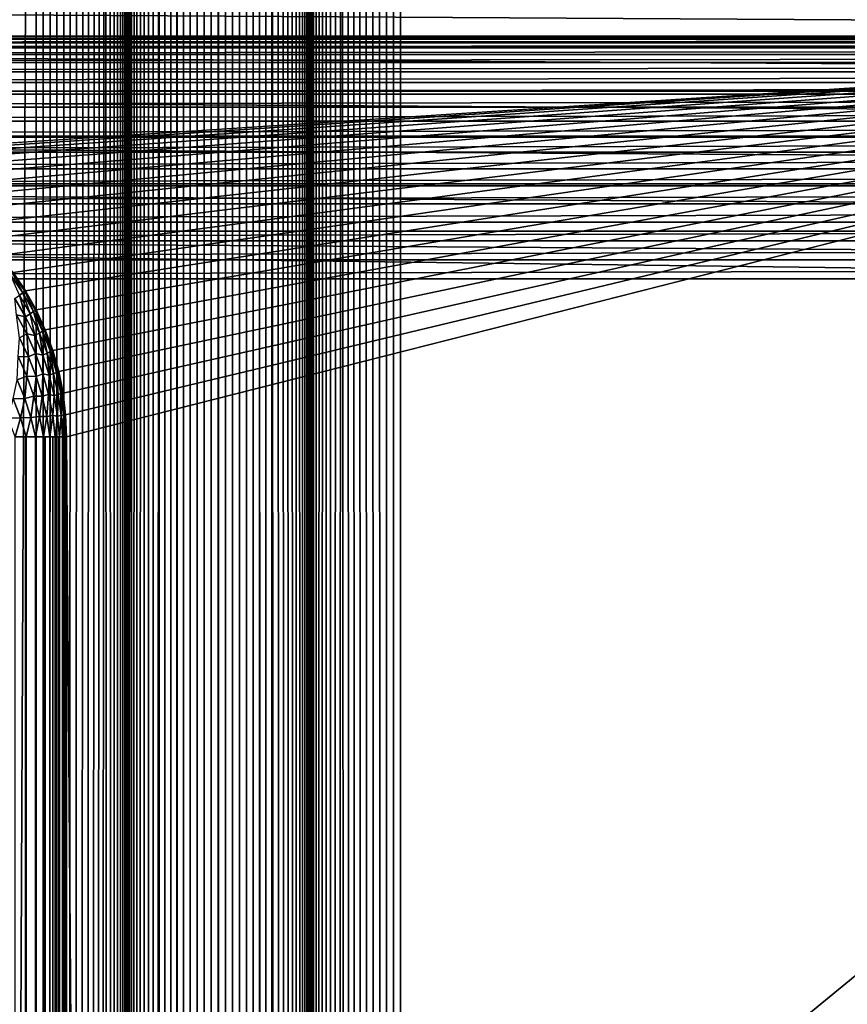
# Model space of a CAD drawing. Extents: x -226 to 226, y -900 to 900.
# Tile 538 of 656: x -89.39 to -82.57, y 872.03 to 880.13. Entities that reach past the tile are written whole.
import ezdxf

# ---------------------------------------------------------------- set-up
doc = ezdxf.new("R2010")
doc.units = 0
doc.header["$LTSCALE"] = 65.185185
for name, color, linetype in [('233', 7, 'CONTINUOUS'), ('234', 7, 'CONTINUOUS'), ('235', 7, 'CONTINUOUS'), ('241', 7, 'CONTINUOUS'), ('242', 7, 'CONTINUOUS'), ('285', 7, 'CONTINUOUS'), ('293', 7, 'CONTINUOUS'), ('321', 7, 'CONTINUOUS'), ('322', 7, 'CONTINUOUS'), ('363', 7, 'CONTINUOUS'), ('371', 7, 'CONTINUOUS'), ('372', 7, 'CONTINUOUS'), ('373', 7, 'CONTINUOUS'), ('374', 7, 'CONTINUOUS'), ('375', 7, 'CONTINUOUS'), ('376', 7, 'CONTINUOUS'), ('377', 7, 'CONTINUOUS')]:
    doc.layers.add(name, color=color, linetype=linetype)

msp = doc.modelspace()

# ---------------------------------------------------------------- linework, layer by layer
at = {"layer": '233', "color": 7, "linetype": 'CONTINUOUS'}
for points in [[(-76, 880), (-181.5, 880), (-106, 880, -23.3), (-76, 880)], [(-75.5, 880, -27.8), (-76, 880), (-106, 880, -23.3), (-75.5, 880, -27.8)], [(-106, 880, -27.8), (-75.5, 880, -27.8), (-106, 880, -23.3), (-106, 880, -27.8)]]:
    msp.add_3dface(points, dxfattribs=at)
at = {"layer": '234', "color": 7, "linetype": 'CONTINUOUS'}
for points in [[(-45, 880, -27.8), (-75.5, 880, -27.8), (-106, 879.9938, -27.9569), (-45, 880, -27.8)], [(-45, 880, -27.8), (-106, 879.9938, -27.9569), (-45, 879.9938, -27.9569), (-45, 880, -27.8)], [(-75.5, 880, -27.8), (-106, 880, -27.8), (-106, 879.9938, -27.9569), (-75.5, 880, -27.8)], [(-106, 879.9938, -27.9569), (-106, 879.9754, -28.1129), (-45, 879.9938, -27.9569), (-106, 879.9938, -27.9569)], [(-45, 879.9938, -27.9569), (-106, 879.9754, -28.1129), (-45, 879.9754, -28.1129), (-45, 879.9938, -27.9569)], [(-106, 879.9754, -28.1129), (-106, 879.9447, -28.2669), (-45, 879.9754, -28.1129), (-106, 879.9754, -28.1129)], [(-45, 879.9754, -28.1129), (-106, 879.9447, -28.2669), (-45, 879.9447, -28.2669), (-45, 879.9754, -28.1129)], [(-106, 879.9447, -28.2669), (-106, 879.9021, -28.418), (-45, 879.9447, -28.2669), (-106, 879.9447, -28.2669)], [(-45, 879.9447, -28.2669), (-106, 879.9021, -28.418), (-45, 879.9021, -28.418), (-45, 879.9447, -28.2669)], [(-106, 879.9021, -28.418), (-106, 879.8478, -28.5654), (-45, 879.9021, -28.418), (-106, 879.9021, -28.418)], [(-45, 879.9021, -28.418), (-106, 879.8478, -28.5654), (-45, 879.8478, -28.5654), (-45, 879.9021, -28.418)], [(-106, 879.8478, -28.5654), (-106, 879.782, -28.708), (-45, 879.8478, -28.5654), (-106, 879.8478, -28.5654)], [(-45, 879.8478, -28.5654), (-106, 879.782, -28.708), (-45, 879.782, -28.708), (-45, 879.8478, -28.5654)], [(-106, 879.782, -28.708), (-106, 879.7053, -28.845), (-45, 879.782, -28.708), (-106, 879.782, -28.708)], [(-45, 879.782, -28.708), (-106, 879.7053, -28.845), (-45, 879.7053, -28.845), (-45, 879.782, -28.708)], [(-106, 879.7053, -28.845), (-106, 879.618, -28.9756), (-45, 879.7053, -28.845), (-106, 879.7053, -28.845)], [(-45, 879.7053, -28.845), (-106, 879.618, -28.9756), (-45, 879.618, -28.9756), (-45, 879.7053, -28.845)], [(-106, 879.618, -28.9756), (-106, 879.5208, -29.0989), (-45, 879.618, -28.9756), (-106, 879.618, -28.9756)], [(-45, 879.618, -28.9756), (-106, 879.5208, -29.0989), (-45, 879.5208, -29.0989), (-45, 879.618, -28.9756)], [(-106, 879.5208, -29.0989), (-106, 879.4142, -29.2142), (-45, 879.5208, -29.0989), (-106, 879.5208, -29.0989)], [(-45, 879.5208, -29.0989), (-106, 879.4142, -29.2142), (-45, 879.4142, -29.2142), (-45, 879.5208, -29.0989)], [(-106, 879.4142, -29.2142), (-106, 879.2989, -29.3208), (-45, 879.4142, -29.2142), (-106, 879.4142, -29.2142)], [(-45, 879.4142, -29.2142), (-106, 879.2989, -29.3208), (-45, 879.2989, -29.3208), (-45, 879.4142, -29.2142)], [(-106, 879.2989, -29.3208), (-106, 879.1756, -29.418), (-45, 879.2989, -29.3208), (-106, 879.2989, -29.3208)], [(-45, 879.2989, -29.3208), (-106, 879.1756, -29.418), (-45, 879.1756, -29.418), (-45, 879.2989, -29.3208)], [(-106, 879.1756, -29.418), (-106, 879.045, -29.5053), (-45, 879.1756, -29.418), (-106, 879.1756, -29.418)], [(-45, 879.1756, -29.418), (-106, 879.045, -29.5053), (-45, 879.045, -29.5053), (-45, 879.1756, -29.418)], [(-106, 879.045, -29.5053), (-106, 878.908, -29.582), (-45, 879.045, -29.5053), (-106, 879.045, -29.5053)], [(-45, 879.045, -29.5053), (-106, 878.908, -29.582), (-45, 878.908, -29.582), (-45, 879.045, -29.5053)], [(-106, 878.908, -29.582), (-106, 878.7654, -29.6478), (-45, 878.908, -29.582), (-106, 878.908, -29.582)], [(-45, 878.908, -29.582), (-106, 878.7654, -29.6478), (-45, 878.7654, -29.6478), (-45, 878.908, -29.582)], [(-106, 878.7654, -29.6478), (-106, 878.618, -29.7021), (-45, 878.7654, -29.6478), (-106, 878.7654, -29.6478)], [(-45, 878.7654, -29.6478), (-106, 878.618, -29.7021), (-45, 878.618, -29.7021), (-45, 878.7654, -29.6478)], [(-106, 878.618, -29.7021), (-106, 878.4669, -29.7447), (-45, 878.618, -29.7021), (-106, 878.618, -29.7021)], [(-45, 878.618, -29.7021), (-106, 878.4669, -29.7447), (-45, 878.4669, -29.7447), (-45, 878.618, -29.7021)], [(-106, 878.4669, -29.7447), (-106, 878.3129, -29.7754), (-45, 878.4669, -29.7447), (-106, 878.4669, -29.7447)], [(-45, 878.4669, -29.7447), (-106, 878.3129, -29.7754), (-45, 878.3129, -29.7754), (-45, 878.4669, -29.7447)], [(-106, 878.3129, -29.7754), (-106, 878.1569, -29.7938), (-45, 878.3129, -29.7754), (-106, 878.3129, -29.7754)], [(-45, 878.3129, -29.7754), (-106, 878.1569, -29.7938), (-45, 878.1569, -29.7938), (-45, 878.3129, -29.7754)], [(-106, 878, -29.8), (-75.5, 878, -29.8), (-45, 878.1569, -29.7938), (-106, 878, -29.8)], [(-106, 878.1569, -29.7938), (-106, 878, -29.8), (-45, 878.1569, -29.7938), (-106, 878.1569, -29.7938)]]:
    msp.add_3dface(points, dxfattribs=at)
at = {"layer": '235', "color": 7, "linetype": 'CONTINUOUS'}
for points in [[(-75.5, 878, -29.8), (-106, 878, -29.8), (-75.5, 853, -29.8), (-75.5, 878, -29.8)], [(-75.5, 853, -29.8), (-106, 878, -29.8), (-106, 853, -29.8), (-75.5, 853, -29.8)]]:
    msp.add_3dface(points, dxfattribs=at)
at = {"layer": '241', "color": 7, "linetype": 'CONTINUOUS'}
for points in [[(-75.5, 853, -32.8), (-106, 853, -32.8), (-75.5, 878, -32.8), (-75.5, 853, -32.8)], [(-75.5, 878, -32.8), (-106, 853, -32.8), (-106, 878, -32.8), (-75.5, 878, -32.8)]]:
    msp.add_3dface(points, dxfattribs=at)
at = {"layer": '242', "color": 7, "linetype": 'CONTINUOUS'}
for points in [[(-45, 880.27, -32.255), (-45, 879.9134, -32.4194), (-106, 880.27, -32.255), (-45, 880.27, -32.255)], [(-106, 880.27, -32.255), (-45, 879.9134, -32.4194), (-106, 879.9134, -32.4194), (-106, 880.27, -32.255)], [(-45, 879.9134, -32.4194), (-45, 879.5451, -32.5553), (-106, 879.9134, -32.4194), (-45, 879.9134, -32.4194)], [(-106, 879.9134, -32.4194), (-45, 879.5451, -32.5553), (-106, 879.5451, -32.5553), (-106, 879.9134, -32.4194)], [(-45, 879.5451, -32.5553), (-45, 879.1672, -32.6618), (-106, 879.5451, -32.5553), (-45, 879.5451, -32.5553)], [(-106, 879.5451, -32.5553), (-45, 879.1672, -32.6618), (-106, 879.1672, -32.6618), (-106, 879.5451, -32.5553)], [(-45, 879.1672, -32.6618), (-45, 878.7822, -32.7384), (-106, 879.1672, -32.6618), (-45, 879.1672, -32.6618)], [(-106, 879.1672, -32.6618), (-45, 878.7822, -32.7384), (-106, 878.7822, -32.7384), (-106, 879.1672, -32.6618)], [(-45, 878.7822, -32.7384), (-45, 878.3923, -32.7846), (-106, 878.7822, -32.7384), (-45, 878.7822, -32.7384)], [(-106, 878.7822, -32.7384), (-45, 878.3923, -32.7846), (-106, 878.3923, -32.7846), (-106, 878.7822, -32.7384)], [(-45, 878, -32.8), (-75.5, 878, -32.8), (-106, 878.3923, -32.7846), (-45, 878, -32.8)], [(-45, 878.3923, -32.7846), (-45, 878, -32.8), (-106, 878.3923, -32.7846), (-45, 878.3923, -32.7846)], [(-75.5, 878, -32.8), (-106, 878, -32.8), (-106, 878.3923, -32.7846), (-75.5, 878, -32.8)]]:
    msp.add_3dface(points, dxfattribs=at)
at = {"layer": '285', "color": 7, "linetype": 'CONTINUOUS'}
for points in [[(-89, 876.7), (-89, -876.7), (-89, 876.7, -22.7), (-89, 876.7)], [(-89, 876.7, -22.7), (-89, -876.7), (-89, 0, -22.7), (-89, 876.7, -22.7)]]:
    msp.add_3dface(points, dxfattribs=at)
at = {"layer": '293', "color": 7, "linetype": 'CONTINUOUS'}
for points in [[(-89.4393, 878.0519), (-89.3389, 877.9017), (-89.4393, 878.0519, -22.7), (-89.4393, 878.0519)], [(-89.4393, 878.0519, -22.7), (-89.3389, 877.9017), (-89.3389, 877.9017, -22.7), (-89.4393, 878.0519, -22.7)], [(-89.3389, 877.9017), (-89.2507, 877.7442), (-89.3389, 877.9017, -22.7), (-89.3389, 877.9017)], [(-89.3389, 877.9017, -22.7), (-89.2507, 877.7442), (-89.2507, 877.7442, -22.7), (-89.3389, 877.9017, -22.7)], [(-89.2507, 877.7442), (-89.1751, 877.5802), (-89.2507, 877.7442, -22.7), (-89.2507, 877.7442)], [(-89.2507, 877.7442, -22.7), (-89.1751, 877.5802), (-89.1751, 877.5802, -22.7), (-89.2507, 877.7442, -22.7)], [(-89.1751, 877.5802), (-89.1126, 877.4107), (-89.1751, 877.5802, -22.7), (-89.1751, 877.5802)], [(-89.1751, 877.5802, -22.7), (-89.1126, 877.4107), (-89.1126, 877.4107, -22.7), (-89.1751, 877.5802, -22.7)], [(-89.1126, 877.4107), (-89.0635, 877.2369), (-89.1126, 877.4107, -22.7), (-89.1126, 877.4107)], [(-89.1126, 877.4107, -22.7), (-89.0635, 877.2369), (-89.0635, 877.2369, -22.7), (-89.1126, 877.4107, -22.7)], [(-89.0635, 877.2369), (-89.0283, 877.0598), (-89.0635, 877.2369, -22.7), (-89.0635, 877.2369)], [(-89.0635, 877.2369, -22.7), (-89.0283, 877.0598), (-89.0283, 877.0598, -22.7), (-89.0635, 877.2369, -22.7)], [(-89.0283, 877.0598), (-89.0071, 876.8805), (-89.0283, 877.0598, -22.7), (-89.0283, 877.0598)], [(-89.0283, 877.0598, -22.7), (-89.0071, 876.8805), (-89.0071, 876.8805, -22.7), (-89.0283, 877.0598, -22.7)], [(-89.0071, 876.8805), (-89, 876.7), (-89.0071, 876.8805, -22.7), (-89.0071, 876.8805)], [(-89, 876.7), (-89, 876.7, -22.7), (-89.0071, 876.8805, -22.7), (-89, 876.7)]]:
    msp.add_3dface(points, dxfattribs=at)
at = {"layer": '321', "color": 7, "linetype": 'CONTINUOUS'}
for points in [[(-89.3389, 876.7, -23.9017), (-89.3876, -876.7, -23.9778), (-89.4233, 876.7, -24.0297), (-89.3389, 876.7, -23.9017)], [(-89.3845, -876.7, -23.9732), (-89.3876, -876.7, -23.9778), (-89.3389, 876.7, -23.9017), (-89.3845, -876.7, -23.9732)], [(-89.3389, -876.7, -23.9017), (-89.3845, -876.7, -23.9732), (-89.3389, 876.7, -23.9017), (-89.3389, -876.7, -23.9017)], [(-89.2933, -876.7, -23.8238), (-89.3389, -876.7, -23.9017), (-89.332, 876.7, -23.8904), (-89.2933, -876.7, -23.8238)], [(-89.332, 876.7, -23.8904), (-89.3389, -876.7, -23.9017), (-89.3389, 876.7, -23.9017), (-89.332, 876.7, -23.8904)], [(-89.2548, 876.7, -23.7522), (-89.2933, -876.7, -23.8238), (-89.332, 876.7, -23.8904), (-89.2548, 876.7, -23.7522)], [(-89.2507, -876.7, -23.7442), (-89.2933, -876.7, -23.8238), (-89.2507, 876.7, -23.7442), (-89.2507, -876.7, -23.7442)], [(-89.2507, 876.7, -23.7442), (-89.2933, -876.7, -23.8238), (-89.2548, 876.7, -23.7522), (-89.2507, 876.7, -23.7442)], [(-89.2113, -876.7, -23.6629), (-89.2507, -876.7, -23.7442), (-89.1903, 876.7, -23.616), (-89.2113, -876.7, -23.6629)], [(-89.1903, 876.7, -23.616), (-89.2507, -876.7, -23.7442), (-89.2507, 876.7, -23.7442), (-89.1903, 876.7, -23.616)], [(-89.1838, -876.7, -23.6009), (-89.2113, -876.7, -23.6629), (-89.1903, 876.7, -23.616), (-89.1838, -876.7, -23.6009)], [(-89.1751, 876.7, -23.5802), (-89.1838, -876.7, -23.6009), (-89.1903, 876.7, -23.616), (-89.1751, 876.7, -23.5802)], [(-89.1751, -876.7, -23.5802), (-89.1838, -876.7, -23.6009), (-89.1751, 876.7, -23.5802), (-89.1751, -876.7, -23.5802)], [(-89.1422, -876.7, -23.4961), (-89.1751, -876.7, -23.5802), (-89.1367, 876.7, -23.4812), (-89.1422, -876.7, -23.4961)], [(-89.1367, 876.7, -23.4812), (-89.1751, -876.7, -23.5802), (-89.1751, 876.7, -23.5802), (-89.1367, 876.7, -23.4812)], [(-89.1126, -876.7, -23.4107), (-89.1422, -876.7, -23.4961), (-89.1126, 876.7, -23.4107), (-89.1126, -876.7, -23.4107)], [(-89.1126, 876.7, -23.4107), (-89.1422, -876.7, -23.4961), (-89.1367, 876.7, -23.4812), (-89.1126, 876.7, -23.4107)], [(-89.0864, -876.7, -23.3243), (-89.1126, -876.7, -23.4107), (-89.0931, 876.7, -23.3478), (-89.0864, -876.7, -23.3243)], [(-89.0931, 876.7, -23.3478), (-89.1126, -876.7, -23.4107), (-89.1126, 876.7, -23.4107), (-89.0931, 876.7, -23.3478)], [(-89.0864, -876.7, -23.3243), (-89.0931, 876.7, -23.3478), (-89, 0, -22.7), (-89.0864, -876.7, -23.3243)], [(-89.0635, 876.7, -23.2369), (-89, 0, -22.7), (-89.0931, 876.7, -23.3478), (-89.0635, 876.7, -23.2369)], [(-89.0586, 876.7, -23.2157), (-89, 0, -22.7), (-89.0635, 876.7, -23.2369), (-89.0586, 876.7, -23.2157)], [(-89.0325, 876.7, -23.0855), (-89, 0, -22.7), (-89.0586, 876.7, -23.2157), (-89.0325, 876.7, -23.0855)], [(-89.0283, 876.7, -23.0598), (-89, 0, -22.7), (-89.0325, 876.7, -23.0855), (-89.0283, 876.7, -23.0598)], [(-89.0143, 876.7, -22.9565), (-89, 0, -22.7), (-89.0283, 876.7, -23.0598), (-89.0143, 876.7, -22.9565)], [(-89.0071, 876.7, -22.8805), (-89, 0, -22.7), (-89.0143, 876.7, -22.9565), (-89.0071, 876.7, -22.8805)], [(-89.0036, 876.7, -22.8279), (-89, 0, -22.7), (-89.0071, 876.7, -22.8805), (-89.0036, 876.7, -22.8279)], [(-89, 876.7, -22.7), (-89, 0, -22.7), (-89.0036, 876.7, -22.8279), (-89, 876.7, -22.7)]]:
    msp.add_3dface(points, dxfattribs=at)
at = {"layer": '322', "color": 7, "linetype": 'CONTINUOUS'}
for points in [[(-89.4448, 878.0478, -22.8782), (-89.3609, 877.8863, -23.0502), (-89.4609, 878.0347, -23.0556), (-89.4448, 878.0478, -22.8782)], [(-89.3609, 877.8863, -23.0502), (-89.3879, 877.8664, -23.223), (-89.4609, 878.0347, -23.0556), (-89.3609, 877.8863, -23.0502)], [(-89.4448, 878.0478, -22.8782), (-89.4393, 878.0519, -22.7), (-89.3446, 877.8982, -22.8755), (-89.4448, 878.0478, -22.8782)], [(-89.4448, 878.0478, -22.8782), (-89.3446, 877.8982, -22.8755), (-89.3609, 877.8863, -23.0502), (-89.4448, 878.0478, -22.8782)], [(-89.4393, 878.0519, -22.7), (-89.3389, 877.9017, -22.7), (-89.3446, 877.8982, -22.8755), (-89.4393, 878.0519, -22.7)], [(-89.3375, 877.6889, -23.3786), (-89.4258, 877.839, -23.3928), (-89.3879, 877.8664, -23.223), (-89.3375, 877.6889, -23.3786)], [(-89.2996, 877.7131, -23.2119), (-89.3879, 877.8664, -23.223), (-89.3609, 877.8863, -23.0502), (-89.2996, 877.7131, -23.2119)], [(-89.2996, 877.7131, -23.2119), (-89.3375, 877.6889, -23.3786), (-89.3879, 877.8664, -23.223), (-89.2996, 877.7131, -23.2119)], [(-89.3446, 877.8982, -22.8755), (-89.2727, 877.7308, -23.0427), (-89.3609, 877.8863, -23.0502), (-89.3446, 877.8982, -22.8755)], [(-89.2727, 877.7308, -23.0427), (-89.2996, 877.7131, -23.2119), (-89.3609, 877.8863, -23.0502), (-89.2727, 877.7308, -23.0427)], [(-89.3446, 877.8982, -22.8755), (-89.3389, 877.9017, -22.7), (-89.2564, 877.7412, -22.8717), (-89.3446, 877.8982, -22.8755)], [(-89.3446, 877.8982, -22.8755), (-89.2564, 877.7412, -22.8717), (-89.2727, 877.7308, -23.0427), (-89.3446, 877.8982, -22.8755)], [(-89.3389, 877.9017, -22.7), (-89.2507, 877.7442, -22.7), (-89.2564, 877.7412, -22.8717), (-89.3389, 877.9017, -22.7)], [(-89.3375, 877.6889, -23.3786), (-89.413, 877.7053, -23.5479), (-89.4258, 877.839, -23.3928), (-89.3375, 877.6889, -23.3786)], [(-89.3281, 877.5476, -23.5265), (-89.3872, 877.5147, -23.6836), (-89.413, 877.7053, -23.5479), (-89.3281, 877.5476, -23.5265)], [(-89.3281, 877.5476, -23.5265), (-89.413, 877.7053, -23.5479), (-89.3375, 877.6889, -23.3786), (-89.3281, 877.5476, -23.5265)], [(-89.2605, 877.5331, -23.3605), (-89.3375, 877.6889, -23.3786), (-89.2996, 877.7131, -23.2119), (-89.2605, 877.5331, -23.3605)], [(-89.2232, 877.5538, -23.1978), (-89.2996, 877.7131, -23.2119), (-89.2727, 877.7308, -23.0427), (-89.2232, 877.5538, -23.1978)], [(-89.2232, 877.5538, -23.1978), (-89.2605, 877.5331, -23.3605), (-89.2996, 877.7131, -23.2119), (-89.2232, 877.5538, -23.1978)], [(-89.2564, 877.7412, -22.8717), (-89.1967, 877.569, -23.0331), (-89.2727, 877.7308, -23.0427), (-89.2564, 877.7412, -22.8717)], [(-89.1967, 877.569, -23.0331), (-89.2232, 877.5538, -23.1978), (-89.2727, 877.7308, -23.0427), (-89.1967, 877.569, -23.0331)], [(-89.2564, 877.7412, -22.8717), (-89.2507, 877.7442, -22.7), (-89.1807, 877.5779, -22.8668), (-89.2564, 877.7412, -22.8717)], [(-89.2564, 877.7412, -22.8717), (-89.1807, 877.5779, -22.8668), (-89.1967, 877.569, -23.0331), (-89.2564, 877.7412, -22.8717)], [(-89.2507, 877.7442, -22.7), (-89.1751, 877.5802, -22.7), (-89.1807, 877.5779, -22.8668), (-89.2507, 877.7442, -22.7)], [(-89.2605, 877.5331, -23.3605), (-89.3281, 877.5476, -23.5265), (-89.3375, 877.6889, -23.3786), (-89.2605, 877.5331, -23.3605)], [(-89.3132, 877.3579, -23.6538), (-89.3872, 877.5147, -23.6836), (-89.3281, 877.5476, -23.5265), (-89.3132, 877.3579, -23.6538)], [(-89.2553, 877.3847, -23.5002), (-89.3132, 877.3579, -23.6538), (-89.3281, 877.5476, -23.5265), (-89.2553, 877.3847, -23.5002)], [(-89.2553, 877.3847, -23.5002), (-89.3281, 877.5476, -23.5265), (-89.2605, 877.5331, -23.3605), (-89.2553, 877.3847, -23.5002)], [(-89.1952, 877.3725, -23.3386), (-89.2605, 877.5331, -23.3605), (-89.2232, 877.5538, -23.1978), (-89.1952, 877.3725, -23.3386)], [(-89.1952, 877.3725, -23.3386), (-89.2553, 877.3847, -23.5002), (-89.2605, 877.5331, -23.3605), (-89.1952, 877.3725, -23.3386)], [(-89.1591, 877.3894, -23.1808), (-89.2232, 877.5538, -23.1978), (-89.1967, 877.569, -23.0331), (-89.1591, 877.3894, -23.1808)], [(-89.1591, 877.3894, -23.1808), (-89.1952, 877.3725, -23.3386), (-89.2232, 877.5538, -23.1978), (-89.1591, 877.3894, -23.1808)], [(-89.1807, 877.5779, -22.8668), (-89.1334, 877.402, -23.0214), (-89.1967, 877.569, -23.0331), (-89.1807, 877.5779, -22.8668)], [(-89.1334, 877.402, -23.0214), (-89.1591, 877.3894, -23.1808), (-89.1967, 877.569, -23.0331), (-89.1334, 877.402, -23.0214)], [(-89.1807, 877.5779, -22.8668), (-89.1751, 877.5802, -22.7), (-89.118, 877.4091, -22.8609), (-89.1807, 877.5779, -22.8668)], [(-89.1807, 877.5779, -22.8668), (-89.118, 877.4091, -22.8609), (-89.1334, 877.402, -23.0214), (-89.1807, 877.5779, -22.8668)], [(-89.1751, 877.5802, -22.7), (-89.1126, 877.4107, -22.7), (-89.118, 877.4091, -22.8609), (-89.1751, 877.5802, -22.7)], [(-89.3132, 877.3579, -23.6538), (-89.3977, 877.3601, -23.8115), (-89.3872, 877.5147, -23.6836), (-89.3132, 877.3579, -23.6538)], [(-89.2508, 877.1972, -23.6184), (-89.3132, 877.3579, -23.6538), (-89.2553, 877.3847, -23.5002), (-89.2508, 877.1972, -23.6184)], [(-89.195, 877.2177, -23.4688), (-89.2508, 877.1972, -23.6184), (-89.2553, 877.3847, -23.5002), (-89.195, 877.2177, -23.4688)], [(-89.195, 877.2177, -23.4688), (-89.2553, 877.3847, -23.5002), (-89.1952, 877.3725, -23.3386), (-89.195, 877.2177, -23.4688)], [(-89.1422, 877.208, -23.313), (-89.1952, 877.3725, -23.3386), (-89.1591, 877.3894, -23.1808), (-89.1422, 877.208, -23.313)], [(-89.1422, 877.208, -23.313), (-89.195, 877.2177, -23.4688), (-89.1952, 877.3725, -23.3386), (-89.1422, 877.208, -23.313)], [(-89.1077, 877.2208, -23.1609), (-89.1591, 877.3894, -23.1808), (-89.1334, 877.402, -23.0214), (-89.1077, 877.2208, -23.1609)], [(-89.1077, 877.2208, -23.1609), (-89.1422, 877.208, -23.313), (-89.1591, 877.3894, -23.1808), (-89.1077, 877.2208, -23.1609)], [(-89.118, 877.4091, -22.8609), (-89.0833, 877.2307, -23.0078), (-89.1334, 877.402, -23.0214), (-89.118, 877.4091, -22.8609)], [(-89.0833, 877.2307, -23.0078), (-89.1077, 877.2208, -23.1609), (-89.1334, 877.402, -23.0214), (-89.0833, 877.2307, -23.0078)], [(-89.118, 877.4091, -22.8609), (-89.1126, 877.4107, -22.7), (-89.0687, 877.2361, -22.854), (-89.118, 877.4091, -22.8609)], [(-89.118, 877.4091, -22.8609), (-89.0687, 877.2361, -22.854), (-89.0833, 877.2307, -23.0078), (-89.118, 877.4091, -22.8609)], [(-89.1126, 877.4107, -22.7), (-89.0635, 877.2369, -22.7), (-89.0687, 877.2361, -22.854), (-89.1126, 877.4107, -22.7)], [(-89.3273, 877.1989, -23.7721), (-89.4054, 877.1702, -23.9163), (-89.3977, 877.3601, -23.8115), (-89.3273, 877.1989, -23.7721)], [(-89.3273, 877.1989, -23.7721), (-89.3977, 877.3601, -23.8115), (-89.3132, 877.3579, -23.6538), (-89.3273, 877.1989, -23.7721)], [(-89.2508, 877.1972, -23.6184), (-89.3273, 877.1989, -23.7721), (-89.3132, 877.3579, -23.6538), (-89.2508, 877.1972, -23.6184)], [(-89.2003, 877.0336, -23.5775), (-89.2508, 877.1972, -23.6184), (-89.195, 877.2177, -23.4688), (-89.2003, 877.0336, -23.5775)], [(-89.1477, 877.0474, -23.4328), (-89.2003, 877.0336, -23.5775), (-89.195, 877.2177, -23.4688), (-89.1477, 877.0474, -23.4328)], [(-89.1477, 877.0474, -23.4328), (-89.195, 877.2177, -23.4688), (-89.1422, 877.208, -23.313), (-89.1477, 877.0474, -23.4328)], [(-89.1015, 877.0405, -23.2838), (-89.1477, 877.0474, -23.4328), (-89.1422, 877.208, -23.313), (-89.1015, 877.0405, -23.2838)], [(-89.1015, 877.0405, -23.2838), (-89.1422, 877.208, -23.313), (-89.1077, 877.2208, -23.1609), (-89.1015, 877.0405, -23.2838)], [(-89.0693, 877.0492, -23.1383), (-89.1077, 877.2208, -23.1609), (-89.0833, 877.2307, -23.0078), (-89.0693, 877.0492, -23.1383)], [(-89.0693, 877.0492, -23.1383), (-89.1015, 877.0405, -23.2838), (-89.1077, 877.2208, -23.1609), (-89.0693, 877.0492, -23.1383)], [(-89.0687, 877.2361, -22.854), (-89.0466, 877.0561, -22.9924), (-89.0833, 877.2307, -23.0078), (-89.0687, 877.2361, -22.854)], [(-89.0466, 877.0561, -22.9924), (-89.0693, 877.0492, -23.1383), (-89.0833, 877.2307, -23.0078), (-89.0466, 877.0561, -22.9924)], [(-89.0687, 877.2361, -22.854), (-89.0635, 877.2369, -22.7), (-89.033, 877.0597, -22.8462), (-89.0687, 877.2361, -22.854)], [(-89.0687, 877.2361, -22.854), (-89.033, 877.0597, -22.8462), (-89.0466, 877.0561, -22.9924), (-89.0687, 877.2361, -22.854)], [(-89.0635, 877.2369, -22.7), (-89.0283, 877.0598, -22.7), (-89.033, 877.0597, -22.8462), (-89.0635, 877.2369, -22.7)], [(-89.3439, 877.0151, -23.8681), (-89.4383, 877.0114, -24.0141), (-89.4054, 877.1702, -23.9163), (-89.3439, 877.0151, -23.8681)], [(-89.3439, 877.0151, -23.8681), (-89.4054, 877.1702, -23.9163), (-89.3273, 877.1989, -23.7721), (-89.3439, 877.0151, -23.8681)], [(-89.269, 877.0347, -23.7262), (-89.3439, 877.0151, -23.8681), (-89.3273, 877.1989, -23.7721), (-89.269, 877.0347, -23.7262)], [(-89.269, 877.0347, -23.7262), (-89.3273, 877.1989, -23.7721), (-89.2508, 877.1972, -23.6184), (-89.269, 877.0347, -23.7262)], [(-89.2003, 877.0336, -23.5775), (-89.269, 877.0347, -23.7262), (-89.2508, 877.1972, -23.6184), (-89.2003, 877.0336, -23.5775)], [(-89.1622, 876.8681, -23.5316), (-89.2003, 877.0336, -23.5775), (-89.1477, 877.0474, -23.4328), (-89.1622, 876.8681, -23.5316)], [(-89.1136, 876.875, -23.3923), (-89.1622, 876.8681, -23.5316), (-89.1477, 877.0474, -23.4328), (-89.1136, 876.875, -23.3923)], [(-89.1136, 876.875, -23.3923), (-89.1477, 877.0474, -23.4328), (-89.1015, 877.0405, -23.2838), (-89.1136, 876.875, -23.3923)], [(-89.0736, 876.8711, -23.2513), (-89.1015, 877.0405, -23.2838), (-89.0693, 877.0492, -23.1383), (-89.0736, 876.8711, -23.2513)], [(-89.0442, 876.8756, -23.113), (-89.0736, 876.8711, -23.2513), (-89.0693, 877.0492, -23.1383), (-89.0442, 876.8756, -23.113)], [(-89.0442, 876.8756, -23.113), (-89.0693, 877.0492, -23.1383), (-89.0466, 877.0561, -22.9924), (-89.0442, 876.8756, -23.113)], [(-89.033, 877.0597, -22.8462), (-89.0236, 876.8795, -22.9752), (-89.0466, 877.0561, -22.9924), (-89.033, 877.0597, -22.8462)], [(-89.0236, 876.8795, -22.9752), (-89.0442, 876.8756, -23.113), (-89.0466, 877.0561, -22.9924), (-89.0236, 876.8795, -22.9752)], [(-89.033, 877.0597, -22.8462), (-89.0283, 877.0598, -22.7), (-89.0113, 876.8811, -22.8374), (-89.033, 877.0597, -22.8462)], [(-89.033, 877.0597, -22.8462), (-89.0113, 876.8811, -22.8374), (-89.0236, 876.8795, -22.9752), (-89.033, 877.0597, -22.8462)], [(-89.0283, 877.0598, -22.7), (-89.0071, 876.8805, -22.7), (-89.0113, 876.8811, -22.8374), (-89.0283, 877.0598, -22.7)], [(-89.3795, 876.8564, -23.9559), (-89.4798, 876.8536, -24.0976), (-89.4383, 877.0114, -24.0141), (-89.3795, 876.8564, -23.9559)], [(-89.3795, 876.8564, -23.9559), (-89.4383, 877.0114, -24.0141), (-89.3439, 877.0151, -23.8681), (-89.3795, 876.8564, -23.9559)], [(-89.2936, 876.8581, -23.8133), (-89.3795, 876.8564, -23.9559), (-89.3439, 877.0151, -23.8681), (-89.2936, 876.8581, -23.8133)], [(-89.2936, 876.8581, -23.8133), (-89.3439, 877.0151, -23.8681), (-89.269, 877.0347, -23.7262), (-89.2936, 876.8581, -23.8133)], [(-89.2232, 876.8684, -23.6739), (-89.2936, 876.8581, -23.8133), (-89.269, 877.0347, -23.7262), (-89.2232, 876.8684, -23.6739)], [(-89.2232, 876.8684, -23.6739), (-89.269, 877.0347, -23.7262), (-89.2003, 877.0336, -23.5775), (-89.2232, 876.8684, -23.6739)], [(-89.1622, 876.8681, -23.5316), (-89.2232, 876.8684, -23.6739), (-89.2003, 877.0336, -23.5775), (-89.1622, 876.8681, -23.5316)], [(-89.0736, 876.8711, -23.2513), (-89.1136, 876.875, -23.3923), (-89.1015, 877.0405, -23.2838), (-89.0736, 876.8711, -23.2513)], [(-89.0113, 876.8811, -22.8374), (-89.0143, 876.7, -22.9565), (-89.0236, 876.8795, -22.9752), (-89.0113, 876.8811, -22.8374)], [(-89.0036, 876.7, -22.8279), (-89.0143, 876.7, -22.9565), (-89.0113, 876.8811, -22.8374), (-89.0036, 876.7, -22.8279)], [(-89.0071, 876.8805, -22.7), (-89.0036, 876.7, -22.8279), (-89.0113, 876.8811, -22.8374), (-89.0071, 876.8805, -22.7)], [(-89.0071, 876.8805, -22.7), (-89, 876.7, -22.7), (-89.0036, 876.7, -22.8279), (-89.0071, 876.8805, -22.7)], [(-89.4233, 876.7, -24.0297), (-89.4798, 876.8536, -24.0976), (-89.3795, 876.8564, -23.9559), (-89.4233, 876.7, -24.0297)], [(-89.332, 876.7, -23.8904), (-89.4233, 876.7, -24.0297), (-89.3795, 876.8564, -23.9559), (-89.332, 876.7, -23.8904)], [(-89.332, 876.7, -23.8904), (-89.3795, 876.8564, -23.9559), (-89.2936, 876.8581, -23.8133), (-89.332, 876.7, -23.8904)], [(-89.2548, 876.7, -23.7522), (-89.332, 876.7, -23.8904), (-89.2936, 876.8581, -23.8133), (-89.2548, 876.7, -23.7522)], [(-89.2548, 876.7, -23.7522), (-89.2936, 876.8581, -23.8133), (-89.2232, 876.8684, -23.6739), (-89.2548, 876.7, -23.7522)], [(-89.1903, 876.7, -23.616), (-89.2548, 876.7, -23.7522), (-89.2232, 876.8684, -23.6739), (-89.1903, 876.7, -23.616)], [(-89.1903, 876.7, -23.616), (-89.2232, 876.8684, -23.6739), (-89.1622, 876.8681, -23.5316), (-89.1903, 876.7, -23.616)], [(-89.1367, 876.7, -23.4812), (-89.1903, 876.7, -23.616), (-89.1622, 876.8681, -23.5316), (-89.1367, 876.7, -23.4812)], [(-89.1367, 876.7, -23.4812), (-89.1622, 876.8681, -23.5316), (-89.1136, 876.875, -23.3923), (-89.1367, 876.7, -23.4812)], [(-89.0931, 876.7, -23.3478), (-89.1367, 876.7, -23.4812), (-89.1136, 876.875, -23.3923), (-89.0931, 876.7, -23.3478)], [(-89.0931, 876.7, -23.3478), (-89.1136, 876.875, -23.3923), (-89.0736, 876.8711, -23.2513), (-89.0931, 876.7, -23.3478)], [(-89.0586, 876.7, -23.2157), (-89.0931, 876.7, -23.3478), (-89.0736, 876.8711, -23.2513), (-89.0586, 876.7, -23.2157)], [(-89.0586, 876.7, -23.2157), (-89.0736, 876.8711, -23.2513), (-89.0442, 876.8756, -23.113), (-89.0586, 876.7, -23.2157)], [(-89.0325, 876.7, -23.0855), (-89.0586, 876.7, -23.2157), (-89.0442, 876.8756, -23.113), (-89.0325, 876.7, -23.0855)], [(-89.0325, 876.7, -23.0855), (-89.0442, 876.8756, -23.113), (-89.0236, 876.8795, -22.9752), (-89.0325, 876.7, -23.0855)], [(-89.0143, 876.7, -22.9565), (-89.0325, 876.7, -23.0855), (-89.0236, 876.8795, -22.9752), (-89.0143, 876.7, -22.9565)], [(-89.332, 876.7, -23.8904), (-89.3389, 876.7, -23.9017), (-89.4233, 876.7, -24.0297), (-89.332, 876.7, -23.8904)], [(-89.1903, 876.7, -23.616), (-89.2507, 876.7, -23.7442), (-89.2548, 876.7, -23.7522), (-89.1903, 876.7, -23.616)], [(-89.1367, 876.7, -23.4812), (-89.1751, 876.7, -23.5802), (-89.1903, 876.7, -23.616), (-89.1367, 876.7, -23.4812)], [(-89.0931, 876.7, -23.3478), (-89.1126, 876.7, -23.4107), (-89.1367, 876.7, -23.4812), (-89.0931, 876.7, -23.3478)], [(-89.0586, 876.7, -23.2157), (-89.0635, 876.7, -23.2369), (-89.0931, 876.7, -23.3478), (-89.0586, 876.7, -23.2157)], [(-89.0143, 876.7, -22.9565), (-89.0283, 876.7, -23.0598), (-89.0325, 876.7, -23.0855), (-89.0143, 876.7, -22.9565)], [(-89.0036, 876.7, -22.8279), (-89.0071, 876.7, -22.8805), (-89.0143, 876.7, -22.9565), (-89.0036, 876.7, -22.8279)]]:
    msp.add_3dface(points, dxfattribs=at)
at = {"layer": '363', "color": 7, "linetype": 'CONTINUOUS'}
for points in [[(-181.5, 880), (-76, 880), (-91.3, 879), (-181.5, 880)], [(-91.3, 879), (-76, 880), (-91.1195, 878.9929), (-91.3, 879)], [(-91.1195, 878.9929), (-76, 880), (-90.9402, 878.9717), (-91.1195, 878.9929)], [(-90.9402, 878.9717), (-76, 880), (-90.7631, 878.9365), (-90.9402, 878.9717)], [(-90.7631, 878.9365), (-76, 880), (-90.5893, 878.8874), (-90.7631, 878.9365)], [(-90.5893, 878.8874), (-76, 880), (-90.4198, 878.8249), (-90.5893, 878.8874)], [(-90.4198, 878.8249), (-76, 880), (-90.2558, 878.7493), (-90.4198, 878.8249)], [(-90.2558, 878.7493), (-76, 880), (-90.0983, 878.6611), (-90.2558, 878.7493)], [(-90.0983, 878.6611), (-76, 880), (-89.9481, 878.5607), (-90.0983, 878.6611)], [(-89.9481, 878.5607), (-76, 880), (-89.8063, 878.4489), (-89.9481, 878.5607)], [(-89.8063, 878.4489), (-76, 880), (-89.6737, 878.3263), (-89.8063, 878.4489)], [(-89.6737, 878.3263), (-76, 880), (-89.5511, 878.1937), (-89.6737, 878.3263)], [(-89.5511, 878.1937), (-76, 880), (-89.4393, 878.0519), (-89.5511, 878.1937)], [(-89.4393, 878.0519), (-76, 880), (-89.3389, 877.9017), (-89.4393, 878.0519)], [(-89.3389, 877.9017), (-76, 880), (-89.2507, 877.7442), (-89.3389, 877.9017)], [(-89.2507, 877.7442), (-76, 880), (-89.1751, 877.5802), (-89.2507, 877.7442)], [(-89.1751, 877.5802), (-76, 880), (-89.1126, 877.4107), (-89.1751, 877.5802)], [(-89.1126, 877.4107), (-76, 880), (-89.0635, 877.2369), (-89.1126, 877.4107)], [(-89.0635, 877.2369), (-76, 880), (-89.0283, 877.0598), (-89.0635, 877.2369)], [(-89.0283, 877.0598), (-76, 880), (-89.0071, 876.8805), (-89.0283, 877.0598)], [(-76, 880), (-89, 876.7), (-89.0071, 876.8805), (-76, 880)], [(-76, 880), (-76, -880), (-89, 876.7), (-76, 880)], [(-89, 876.7), (-76, -880), (-89, -876.7), (-89, 876.7)]]:
    msp.add_3dface(points, dxfattribs=at)
at = {"layer": '371', "color": 7, "linetype": 'CONTINUOUS'}
for points in [[(-80.25, 900, 1.9), (-86.25, 900, 1.9), (-86.25, 0, 1.9), (-80.25, 900, 1.9)], [(-80.25, 0, 1.9), (-80.25, 900, 1.9), (-86.25, 0, 1.9), (-80.25, 0, 1.9)]]:
    msp.add_3dface(points, dxfattribs=at)
at = {"layer": '372', "color": 7, "linetype": 'CONTINUOUS'}
for points in [[(-87, 900, 2.65), (-87, 0, 2.65), (-86.9977, 900, 2.5912), (-87, 900, 2.65)], [(-86.9977, 900, 2.5912), (-87, 0, 2.65), (-86.9908, 900, 2.5327), (-86.9977, 900, 2.5912)], [(-86.9908, 900, 2.5327), (-87, 0, 2.65), (-86.9793, 900, 2.4749), (-86.9908, 900, 2.5327)], [(-86.9793, 900, 2.4749), (-87, 0, 2.65), (-86.9633, 900, 2.4182), (-86.9793, 900, 2.4749)], [(-86.9633, 900, 2.4182), (-87, 0, 2.65), (-86.9429, 900, 2.363), (-86.9633, 900, 2.4182)], [(-86.9429, 900, 2.363), (-87, 0, 2.65), (-86.9183, 900, 2.3095), (-86.9429, 900, 2.363)], [(-86.9183, 900, 2.3095), (-87, 0, 2.65), (-86.8895, 900, 2.2581), (-86.9183, 900, 2.3095)], [(-86.8895, 900, 2.2581), (-87, 0, 2.65), (-86.8568, 900, 2.2092), (-86.8895, 900, 2.2581)], [(-86.8568, 900, 2.2092), (-87, 0, 2.65), (-86.8203, 900, 2.1629), (-86.8568, 900, 2.2092)], [(-86.8203, 900, 2.1629), (-87, 0, 2.65), (-86.7803, 900, 2.1197), (-86.8203, 900, 2.1629)], [(-86.7803, 900, 2.1197), (-87, 0, 2.65), (-86.7371, 900, 2.0797), (-86.7803, 900, 2.1197)], [(-86.7371, 900, 2.0797), (-87, 0, 2.65), (-86.25, 0, 1.9), (-86.7371, 900, 2.0797)], [(-86.6908, 900, 2.0432), (-86.7371, 900, 2.0797), (-86.25, 0, 1.9), (-86.6908, 900, 2.0432)], [(-86.6419, 900, 2.0105), (-86.6908, 900, 2.0432), (-86.25, 0, 1.9), (-86.6419, 900, 2.0105)], [(-86.5905, 900, 1.9817), (-86.6419, 900, 2.0105), (-86.25, 0, 1.9), (-86.5905, 900, 1.9817)], [(-86.537, 900, 1.9571), (-86.5905, 900, 1.9817), (-86.25, 0, 1.9), (-86.537, 900, 1.9571)], [(-86.4818, 900, 1.9367), (-86.537, 900, 1.9571), (-86.25, 0, 1.9), (-86.4818, 900, 1.9367)], [(-86.4251, 900, 1.9207), (-86.4818, 900, 1.9367), (-86.25, 0, 1.9), (-86.4251, 900, 1.9207)], [(-86.3673, 900, 1.9092), (-86.4251, 900, 1.9207), (-86.25, 0, 1.9), (-86.3673, 900, 1.9092)], [(-86.3088, 900, 1.9023), (-86.3673, 900, 1.9092), (-86.25, 0, 1.9), (-86.3088, 900, 1.9023)], [(-86.25, 900, 1.9), (-86.3088, 900, 1.9023), (-86.25, 0, 1.9), (-86.25, 900, 1.9)]]:
    msp.add_3dface(points, dxfattribs=at)
at = {"layer": '373', "color": 7, "linetype": 'CONTINUOUS'}
for points in [[(-87, 900, 2.65), (-87, 900, 6.15), (-87, 0, 6.15), (-87, 900, 2.65)], [(-87, 0, 2.65), (-87, 900, 2.65), (-87, 0, 6.15), (-87, 0, 2.65)]]:
    msp.add_3dface(points, dxfattribs=at)
at = {"layer": '374', "color": 7, "linetype": 'CONTINUOUS'}
for points in [[(-88.5, 900, 6.15), (-88.5, 0, 6.15), (-88.4977, 900, 6.2088), (-88.5, 900, 6.15)], [(-88.4977, 900, 6.2088), (-88.5, 0, 6.15), (-88.4908, 900, 6.2673), (-88.4977, 900, 6.2088)], [(-88.4908, 900, 6.2673), (-88.5, 0, 6.15), (-88.4793, 900, 6.3251), (-88.4908, 900, 6.2673)], [(-88.4793, 900, 6.3251), (-88.5, 0, 6.15), (-88.4633, 900, 6.3818), (-88.4793, 900, 6.3251)], [(-88.4633, 900, 6.3818), (-88.5, 0, 6.15), (-88.4429, 900, 6.437), (-88.4633, 900, 6.3818)], [(-88.4429, 900, 6.437), (-88.5, 0, 6.15), (-88.4183, 900, 6.4905), (-88.4429, 900, 6.437)], [(-88.4183, 900, 6.4905), (-88.5, 0, 6.15), (-88.3895, 900, 6.5419), (-88.4183, 900, 6.4905)], [(-88.3895, 900, 6.5419), (-88.5, 0, 6.15), (-88.3568, 900, 6.5908), (-88.3895, 900, 6.5419)], [(-88.3568, 900, 6.5908), (-88.5, 0, 6.15), (-88.3203, 900, 6.6371), (-88.3568, 900, 6.5908)], [(-88.3203, 900, 6.6371), (-88.5, 0, 6.15), (-88.2803, 900, 6.6803), (-88.3203, 900, 6.6371)], [(-88.2371, 900, 6.7203), (-88.5, 0, 6.15), (-88.1908, -900, 6.7568), (-88.2371, 900, 6.7203)], [(-88.2803, 900, 6.6803), (-88.5, 0, 6.15), (-88.2371, 900, 6.7203), (-88.2803, 900, 6.6803)], [(-88.1908, -900, 6.7568), (-88.1908, 900, 6.7568), (-88.2371, 900, 6.7203), (-88.1908, -900, 6.7568)], [(-88.1908, -900, 6.7568), (-88.1419, -900, 6.7895), (-88.1908, 900, 6.7568), (-88.1908, -900, 6.7568)], [(-88.1419, -900, 6.7895), (-88.1419, 900, 6.7895), (-88.1908, 900, 6.7568), (-88.1419, -900, 6.7895)], [(-88.1419, -900, 6.7895), (-88.0905, -900, 6.8183), (-88.1419, 900, 6.7895), (-88.1419, -900, 6.7895)], [(-88.0905, -900, 6.8183), (-88.0905, 900, 6.8183), (-88.1419, 900, 6.7895), (-88.0905, -900, 6.8183)], [(-88.0905, -900, 6.8183), (-88.037, -900, 6.8429), (-88.0905, 900, 6.8183), (-88.0905, -900, 6.8183)], [(-88.037, -900, 6.8429), (-88.037, 900, 6.8429), (-88.0905, 900, 6.8183), (-88.037, -900, 6.8429)], [(-88.037, -900, 6.8429), (-87.9818, -900, 6.8633), (-88.037, 900, 6.8429), (-88.037, -900, 6.8429)], [(-87.9818, -900, 6.8633), (-87.9818, 900, 6.8633), (-88.037, 900, 6.8429), (-87.9818, -900, 6.8633)], [(-87.9818, -900, 6.8633), (-87.9251, -900, 6.8793), (-87.9818, 900, 6.8633), (-87.9818, -900, 6.8633)], [(-87.9251, -900, 6.8793), (-87.9251, 900, 6.8793), (-87.9818, 900, 6.8633), (-87.9251, -900, 6.8793)], [(-87.9251, -900, 6.8793), (-87.8673, -900, 6.8908), (-87.9251, 900, 6.8793), (-87.9251, -900, 6.8793)], [(-87.8673, -900, 6.8908), (-87.8673, 900, 6.8908), (-87.9251, 900, 6.8793), (-87.8673, -900, 6.8908)], [(-87.8673, -900, 6.8908), (-87.8088, -900, 6.8977), (-87.8673, 900, 6.8908), (-87.8673, -900, 6.8908)], [(-87.8088, -900, 6.8977), (-87.8088, 900, 6.8977), (-87.8673, 900, 6.8908), (-87.8088, -900, 6.8977)], [(-87.8088, -900, 6.8977), (-87.75, -900, 6.9), (-87.8088, 900, 6.8977), (-87.8088, -900, 6.8977)], [(-87.75, -900, 6.9), (-87.75, 900, 6.9), (-87.8088, 900, 6.8977), (-87.75, -900, 6.9)], [(-87.75, -900, 6.9), (-87.6912, -900, 6.8977), (-87.75, 900, 6.9), (-87.75, -900, 6.9)], [(-87.6912, -900, 6.8977), (-87.6912, 900, 6.8977), (-87.75, 900, 6.9), (-87.6912, -900, 6.8977)], [(-87.6912, -900, 6.8977), (-87.6327, -900, 6.8908), (-87.6912, 900, 6.8977), (-87.6912, -900, 6.8977)], [(-87.6327, -900, 6.8908), (-87.6327, 900, 6.8908), (-87.6912, 900, 6.8977), (-87.6327, -900, 6.8908)], [(-87.6327, -900, 6.8908), (-87.5749, -900, 6.8793), (-87.6327, 900, 6.8908), (-87.6327, -900, 6.8908)], [(-87.5749, -900, 6.8793), (-87.5749, 900, 6.8793), (-87.6327, 900, 6.8908), (-87.5749, -900, 6.8793)], [(-87.5749, -900, 6.8793), (-87.5182, -900, 6.8633), (-87.5749, 900, 6.8793), (-87.5749, -900, 6.8793)], [(-87.5182, -900, 6.8633), (-87.5182, 900, 6.8633), (-87.5749, 900, 6.8793), (-87.5182, -900, 6.8633)], [(-87.5182, -900, 6.8633), (-87.463, -900, 6.8429), (-87.5182, 900, 6.8633), (-87.5182, -900, 6.8633)], [(-87.463, -900, 6.8429), (-87.463, 900, 6.8429), (-87.5182, 900, 6.8633), (-87.463, -900, 6.8429)], [(-87.463, -900, 6.8429), (-87.4095, -900, 6.8183), (-87.463, 900, 6.8429), (-87.463, -900, 6.8429)], [(-87.4095, -900, 6.8183), (-87.4095, 900, 6.8183), (-87.463, 900, 6.8429), (-87.4095, -900, 6.8183)], [(-87.4095, -900, 6.8183), (-87.3581, -900, 6.7895), (-87.4095, 900, 6.8183), (-87.4095, -900, 6.8183)], [(-87.3581, -900, 6.7895), (-87.3581, 900, 6.7895), (-87.4095, 900, 6.8183), (-87.3581, -900, 6.7895)], [(-87.3581, -900, 6.7895), (-87.3092, -900, 6.7568), (-87.3581, 900, 6.7895), (-87.3581, -900, 6.7895)], [(-87.3092, -900, 6.7568), (-87.3092, 900, 6.7568), (-87.3581, 900, 6.7895), (-87.3092, -900, 6.7568)], [(-87.3092, -900, 6.7568), (-87.2629, -900, 6.7203), (-87.3092, 900, 6.7568), (-87.3092, -900, 6.7568)], [(-87.2629, -900, 6.7203), (-87, 0, 6.15), (-87.3092, 900, 6.7568), (-87.2629, -900, 6.7203)], [(-87.2629, 900, 6.7203), (-87.3092, 900, 6.7568), (-87, 0, 6.15), (-87.2629, 900, 6.7203)], [(-87.2197, 900, 6.6803), (-87.2629, 900, 6.7203), (-87, 0, 6.15), (-87.2197, 900, 6.6803)], [(-87.1797, 900, 6.6371), (-87.2197, 900, 6.6803), (-87, 0, 6.15), (-87.1797, 900, 6.6371)], [(-87.1432, 900, 6.5908), (-87.1797, 900, 6.6371), (-87, 0, 6.15), (-87.1432, 900, 6.5908)], [(-87.1105, 900, 6.5419), (-87.1432, 900, 6.5908), (-87, 0, 6.15), (-87.1105, 900, 6.5419)], [(-87.0817, 900, 6.4905), (-87.1105, 900, 6.5419), (-87, 0, 6.15), (-87.0817, 900, 6.4905)], [(-87.0571, 900, 6.437), (-87.0817, 900, 6.4905), (-87, 0, 6.15), (-87.0571, 900, 6.437)], [(-87.0367, 900, 6.3818), (-87.0571, 900, 6.437), (-87, 0, 6.15), (-87.0367, 900, 6.3818)], [(-87.0207, 900, 6.3251), (-87.0367, 900, 6.3818), (-87, 0, 6.15), (-87.0207, 900, 6.3251)], [(-87.0092, 900, 6.2673), (-87.0207, 900, 6.3251), (-87, 0, 6.15), (-87.0092, 900, 6.2673)], [(-87.0023, 900, 6.2088), (-87.0092, 900, 6.2673), (-87, 0, 6.15), (-87.0023, 900, 6.2088)], [(-87, 900, 6.15), (-87.0023, 900, 6.2088), (-87, 0, 6.15), (-87, 900, 6.15)]]:
    msp.add_3dface(points, dxfattribs=at)
at = {"layer": '375', "color": 7, "linetype": 'CONTINUOUS'}
for points in [[(-88.5, 900, 6.15), (-88.5, 900, 2.65), (-88.5, 0, 2.65), (-88.5, 900, 6.15)], [(-88.5, 0, 6.15), (-88.5, 900, 6.15), (-88.5, 0, 2.65), (-88.5, 0, 6.15)]]:
    msp.add_3dface(points, dxfattribs=at)
at = {"layer": '376', "color": 7, "linetype": 'CONTINUOUS'}
for points in [[(-89.25, 900, 1.9), (-89.25, 0, 1.9), (-89.1912, 900, 1.9023), (-89.25, 900, 1.9)], [(-89.1912, 900, 1.9023), (-89.25, 0, 1.9), (-89.1327, 900, 1.9092), (-89.1912, 900, 1.9023)], [(-89.1327, 900, 1.9092), (-89.25, 0, 1.9), (-89.0749, 900, 1.9207), (-89.1327, 900, 1.9092)], [(-89.0749, 900, 1.9207), (-89.25, 0, 1.9), (-89.0182, 900, 1.9367), (-89.0749, 900, 1.9207)], [(-89.0182, 900, 1.9367), (-89.25, 0, 1.9), (-88.963, 900, 1.9571), (-89.0182, 900, 1.9367)], [(-88.963, 900, 1.9571), (-89.25, 0, 1.9), (-88.9095, 900, 1.9817), (-88.963, 900, 1.9571)], [(-88.9095, 900, 1.9817), (-89.25, 0, 1.9), (-88.8581, 900, 2.0105), (-88.9095, 900, 1.9817)], [(-88.8581, 900, 2.0105), (-89.25, 0, 1.9), (-88.8092, 900, 2.0432), (-88.8581, 900, 2.0105)], [(-88.8092, 900, 2.0432), (-89.25, 0, 1.9), (-88.7629, 900, 2.0797), (-88.8092, 900, 2.0432)], [(-88.7629, 900, 2.0797), (-89.25, 0, 1.9), (-88.7197, 900, 2.1197), (-88.7629, 900, 2.0797)], [(-88.7197, 900, 2.1197), (-89.25, 0, 1.9), (-88.6797, 900, 2.1629), (-88.7197, 900, 2.1197)], [(-88.6797, 900, 2.1629), (-89.25, 0, 1.9), (-88.5, 0, 2.65), (-88.6797, 900, 2.1629)], [(-88.6432, 900, 2.2092), (-88.6797, 900, 2.1629), (-88.5, 0, 2.65), (-88.6432, 900, 2.2092)], [(-88.6105, 900, 2.2581), (-88.6432, 900, 2.2092), (-88.5, 0, 2.65), (-88.6105, 900, 2.2581)], [(-88.5817, 900, 2.3095), (-88.6105, 900, 2.2581), (-88.5, 0, 2.65), (-88.5817, 900, 2.3095)], [(-88.5571, 900, 2.363), (-88.5817, 900, 2.3095), (-88.5, 0, 2.65), (-88.5571, 900, 2.363)], [(-88.5367, 900, 2.4182), (-88.5571, 900, 2.363), (-88.5, 0, 2.65), (-88.5367, 900, 2.4182)], [(-88.5207, 900, 2.4749), (-88.5367, 900, 2.4182), (-88.5, 0, 2.65), (-88.5207, 900, 2.4749)], [(-88.5092, 900, 2.5327), (-88.5207, 900, 2.4749), (-88.5, 0, 2.65), (-88.5092, 900, 2.5327)], [(-88.5023, 900, 2.5912), (-88.5092, 900, 2.5327), (-88.5, 0, 2.65), (-88.5023, 900, 2.5912)], [(-88.5, 900, 2.65), (-88.5023, 900, 2.5912), (-88.5, 0, 2.65), (-88.5, 900, 2.65)]]:
    msp.add_3dface(points, dxfattribs=at)
at = {"layer": '377', "color": 7, "linetype": 'CONTINUOUS'}
for points in [[(-89.25, 900, 1.9), (-93.25, 900, 1.9), (-93.25, 0, 1.9), (-89.25, 900, 1.9)], [(-89.25, 0, 1.9), (-89.25, 900, 1.9), (-93.25, 0, 1.9), (-89.25, 0, 1.9)]]:
    msp.add_3dface(points, dxfattribs=at)

doc.saveas('drawing.dxf')
